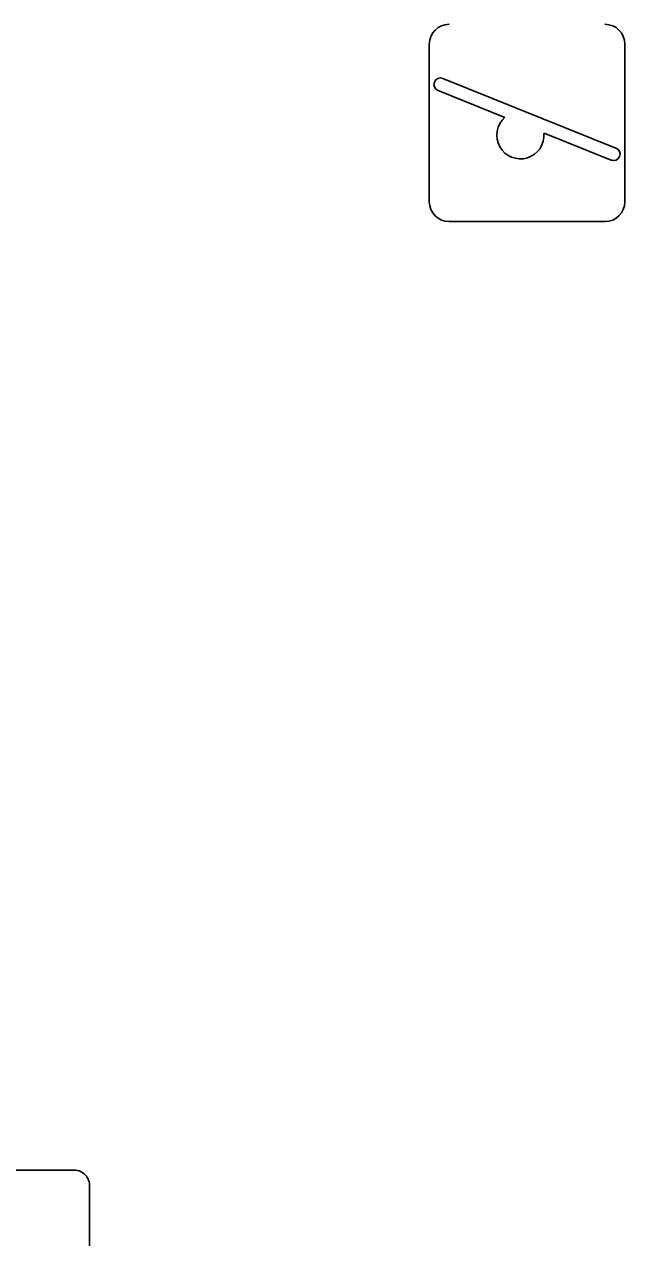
# Model space of a CAD drawing. Extents: x 158472 to 159562, y 388525 to 389606.
# Drawn here: x 158727.72 to 158730.76, y 388826.58 to 388832.72 of the extents above; entities that cross this region are included whole.
import ezdxf

# ---------------------------------------------------------------- set-up
doc = ezdxf.new("R2010")
doc.units = 0
doc.layers.add('IMGEO_Fietsenrek', color=7, linetype='Continuous')
doc.layers.add('IMGEO_Speelvoorziening', color=7, linetype='Continuous')

msp = doc.modelspace()

# ---------------------------------------------------------------- linework, layer by layer
at = {"layer": 'IMGEO_Fietsenrek'}
for p, q in [((158727.1279, 388826.9195), (158727.9688, 388826.9195)), ((158727.9688, 388826.9195), (158727.1279, 388826.9195)), ((158728.0525, 388826.8451), (158728.0525, 388826.0042)), ((158728.0525, 388826.0042), (158728.0525, 388826.8451))]:
    msp.add_line(p, q, dxfattribs=at)
msp.add_arc((158727.9746, 388826.8418), 0.0779, 2.4484, 94.28452, dxfattribs=at)
msp.add_arc((158727.9746, 388826.8418), 0.0779, 2.4484, 94.28452, dxfattribs=at)
at = {"layer": 'IMGEO_Speelvoorziening'}
for p, q in [((158729.7731, 388831.8225), (158729.7731, 388832.6215)), ((158729.7731, 388832.6215), (158729.7731, 388831.8225)), ((158730.7629, 388832.6215), (158730.7629, 388831.8225)), ((158730.7629, 388831.8225), (158730.7629, 388832.6215)), ((158729.8418, 388832.4472), (158730.7185, 388832.0944)), ((158730.156, 388832.2503), (158729.8174, 388832.3866)), ((158730.6941, 388832.0338), (158730.354, 388832.1706)), ((158730.6629, 388831.7225), (158729.8731, 388831.7225)), ((158729.8731, 388831.7225), (158730.6629, 388831.7225))]:
    msp.add_line(p, q, dxfattribs=at)
for centre, radius, start, end in [((158729.8731, 388832.6215), 0.1, 90, 180), ((158729.8731, 388832.6215), 0.1, 90, 180), ((158730.6629, 388832.6215), 0.1, 0, 90), ((158730.6629, 388832.6215), 0.1, 360, 90), ((158729.8296, 388832.4169), 0.0327, 68.07798, 248.07798), ((158730.2346, 388832.1599), 0.1198, 130.99278, 5.16318), ((158730.7063, 388832.0641), 0.0327, 248.07798, 68.07798), ((158729.8731, 388831.8225), 0.1, 180, 270), ((158729.8731, 388831.8225), 0.1, 180, 270), ((158730.6629, 388831.8225), 0.1, 270, 0), ((158730.6629, 388831.8225), 0.1, 270, 0)]:
    msp.add_arc(centre, radius, start, end, dxfattribs=at)

doc.saveas('drawing.dxf')
